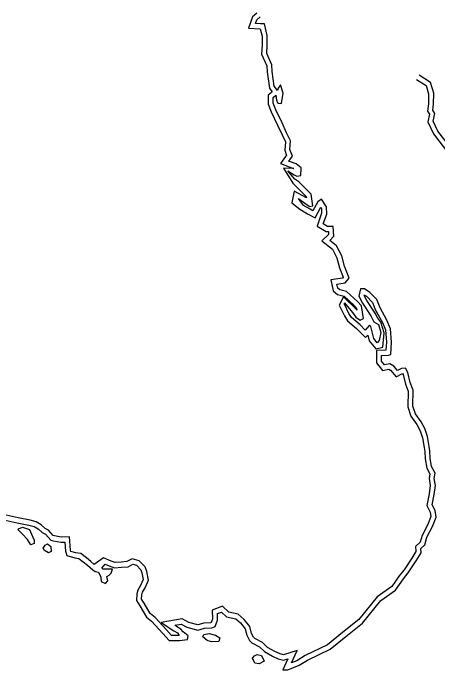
# Model space of a CAD drawing. Extents: x 2160437 to 2172832, y 205694 to 212444.
# Drawn here: x 2163528.8 to 2163779.2, y 211069.2 to 211456.3 of the extents above; entities that cross this region are included whole.
import ezdxf

# ---------------------------------------------------------------- set-up
doc = ezdxf.new("R2010")
doc.units = 0
doc.layers.add('RD_EX_H2O', color=7, linetype='Continuous')
doc.layers.add('RD_EX_VEG_ShrubLine', color=7, linetype='Continuous')

msp = doc.modelspace()

# ---------------------------------------------------------------- linework, layer by layer
at = {"layer": 'RD_EX_H2O'}
for points in [[(2163702.38, 211075.02), (2163715.69, 211081.35), (2163724.9, 211088.95), (2163734.65, 211096.86), (2163745.45, 211110.15), (2163754.21, 211116.21), (2163758.82, 211122.85), (2163761.73, 211126.38), (2163766.31, 211133.5), (2163769.29, 211138.26), (2163769.14, 211140.77), (2163771.4, 211143.01), (2163772.62, 211147.36), (2163776.08, 211153.72), (2163778.08, 211159.31), (2163777.48, 211163.13), (2163775.81, 211166.47), (2163776.99, 211172.51), (2163777.71, 211177.87), (2163777.03, 211182.04), (2163777.57, 211185.2), (2163775.48, 211189.04), (2163774.67, 211193.98), (2163774.38, 211198.3), (2163774, 211200.83), (2163773.06, 211206.7), (2163771.45, 211211.44), (2163769.23, 211215.35), (2163765.98, 211220.11), (2163764.44, 211224.66), (2163764.59, 211234.07), (2163762.93, 211238.52), (2163761.53, 211244.43), (2163759.99, 211247.01), (2163757.64, 211246.87), (2163755.37, 211245.66), (2163753.25, 211248.18), (2163750.92, 211249.69), (2163747.78, 211249.03), (2163745.93, 211251.27), (2163745.94, 211254.5), (2163750.04, 211254.66), (2163751.35, 211255.11), (2163751.82, 211262.4), (2163751.23, 211270.32), (2163749.16, 211275.26), (2163745.07, 211282.61), (2163743.11, 211287.43), (2163739.1, 211291.73), (2163735.9, 211293.78), (2163733.61, 211293.77), (2163732.54, 211289.43), (2163734.64, 211285.42), (2163739.7, 211277.96), (2163741.51, 211274.4), (2163744.23, 211272.87), (2163745.58, 211268.09), (2163744.47, 211263.45), (2163743.44, 211262.01), (2163741.48, 211264.54), (2163739.73, 211271.63), (2163738.89, 211272.4), (2163736.4, 211269.48), (2163733.29, 211272.6), (2163728.18, 211276.92), (2163726.71, 211279.3), (2163724.07, 211284.74), (2163724.1, 211285.52), (2163728.82, 211279.79), (2163730.82, 211277.01), (2163733.29, 211275.28), (2163735.28, 211276.37), (2163734.09, 211283.84), (2163731.75, 211286.39), (2163725.31, 211292.17), (2163721.42, 211293.18), (2163720.14, 211294.22), (2163719.64, 211296.65), (2163724.43, 211297.29), (2163726.92, 211300.06), (2163724.04, 211307.1), (2163722.5, 211313.23), (2163719.32, 211319.22), (2163715.39, 211322.31), (2163717.9, 211324.75), (2163717.38, 211330.51), (2163714.14, 211330.52), (2163711.59, 211332.05), (2163713.68, 211337.83), (2163713.54, 211342.16), (2163710.65, 211346.68), (2163708.46, 211345.12), (2163705.54, 211339.79), (2163703.82, 211340.71), (2163699.87, 211343.01), (2163697.1, 211347.09), (2163701.55, 211343.77), (2163703.77, 211342.39), (2163705.41, 211342.69), (2163704.38, 211349.62), (2163697.29, 211356.95), (2163694.8, 211358.45), (2163690.79, 211363.31), (2163694.49, 211360.96), (2163696.01, 211360.12), (2163698.47, 211360.69), (2163698.53, 211365.08), (2163695.61, 211367.41), (2163691.21, 211369.05), (2163691.81, 211369.88), (2163693.43, 211371.93), (2163691.96, 211375.9), (2163692.31, 211380.95), (2163690.02, 211385.76), (2163687.3, 211391.55), (2163683.61, 211399.26), (2163682.17, 211403.14), (2163682.11, 211406.56), (2163683.73, 211407.89), (2163684.12, 211405.04), (2163684.79, 211403.16), (2163687.06, 211403.1), (2163688, 211409.16), (2163686.39, 211414.06), (2163685.06, 211412.12), (2163684.54, 211410.61), (2163682.75, 211413.15), (2163681.5, 211421.91), (2163681.29, 211425.88), (2163678.27, 211432.59), (2163678.56, 211437.35), (2163678.5, 211443.07), (2163676.89, 211449.94), (2163674.56, 211450.02), (2163671.71, 211450.19), (2163672.54, 211452.42), (2163674.37, 211454.05)], [(2163766.53, 211417.26), (2163772.23, 211413.55), (2163773.68, 211408.64), (2163773.6, 211402.76), (2163773.15, 211398.53), (2163774.17, 211396.74), (2163773.18, 211392.2), (2163776.54, 211385.19), (2163785.51, 211373.55)], [(2163524.01, 211157.47), (2163531.19, 211155.97), (2163538.08, 211154.47), (2163541.28, 211153.71), (2163543.58, 211152.27), (2163545.88, 211150.17), (2163547.82, 211149.13), (2163550.93, 211145.6), (2163552.66, 211145.31), (2163556.94, 211144.43), (2163559.21, 211144.56), (2163559.62, 211139.11), (2163560.49, 211136.63), (2163565.19, 211135.2), (2163567.61, 211134.97), (2163570.16, 211132.88), (2163572.56, 211130.86), (2163575.77, 211128.11), (2163577.19, 211127.25), (2163579.19, 211126.9), (2163580.43, 211123.89), (2163580.72, 211121.3), (2163583.28, 211120.05), (2163584.56, 211121.7), (2163584.02, 211124.28), (2163585.45, 211125.08), (2163586.58, 211126.26), (2163587.45, 211128.63), (2163581.66, 211128.68), (2163581.07, 211129.24), (2163583, 211131.56), (2163585.42, 211130.55), (2163588.56, 211129.39), (2163592.64, 211129.8), (2163596.65, 211130.06), (2163599.38, 211131.49), (2163601.52, 211130.9), (2163604.02, 211128.29), (2163604.72, 211126.36), (2163605.46, 211122.5), (2163603.87, 211118.89), (2163602.3, 211116.17), (2163601.76, 211114.01), (2163601.5, 211110.05), (2163603.47, 211106.91), (2163607.35, 211100.39), (2163610.43, 211097.88), (2163616.97, 211090.73)], [(2163616.97, 211090.73), (2163620.75, 211086.45), (2163626.79, 211086.53), (2163631.58, 211087.17), (2163631.9, 211089.32), (2163628.95, 211091.57), (2163627.67, 211093.32), (2163625.18, 211094.83), (2163624.08, 211095.55), (2163627.83, 211096.18), (2163631.28, 211094.33), (2163637.66, 211092.69), (2163641.61, 211093.77), (2163645.87, 211093.94), (2163647.93, 211094.84), (2163649.27, 211098.58), (2163649.23, 211102.39), (2163651.58, 211103.25), (2163654.59, 211100.41), (2163660.13, 211099.37), (2163662.76, 211096.94), (2163665.5, 211093.51), (2163666.46, 211089.62), (2163668.05, 211086.62), (2163669.47, 211085.2), (2163673.94, 211082.82), (2163676.88, 211080.01), (2163681.72, 211077.4), (2163685.12, 211075.81), (2163688.13, 211074.94), (2163690.71, 211075.77), (2163687.81, 211069.24), (2163690.82, 211069.25), (2163697.45, 211071.92), (2163702.38, 211075.02)]]:
    msp.add_lwpolyline(points, dxfattribs=at)
for points in [[(2163534.28, 211153.34), (2163538.39, 211152.06), (2163539.63, 211149.17), (2163541.26, 211145.69), (2163541.23, 211143.73), (2163539.25, 211142.92), (2163537.32, 211146), (2163534.4, 211149.27), (2163531.85, 211151.78), (2163531.9, 211152.42)], [(2163547.77, 211142.8), (2163548.96, 211143.59), (2163551, 211141.97), (2163551.16, 211138.96), (2163549.55, 211138.3), (2163547.2, 211139.64), (2163546.44, 211140.88)], [(2163641.2, 211090.17), (2163644.43, 211090.7), (2163648.17, 211089.68), (2163650.59, 211088.21), (2163650.08, 211085.99), (2163645.79, 211085.76), (2163643.26, 211086.64), (2163640.62, 211088.69)], [(2163672.63, 211078.27), (2163675.28, 211077.65), (2163676.82, 211074.36), (2163673.82, 211072.77), (2163671.35, 211073.23), (2163669.89, 211076.17), (2163670.98, 211077.58)]]:
    msp.add_lwpolyline(points, close=True, dxfattribs=at)
at = {"layer": 'RD_EX_VEG_ShrubLine'}
for points in [[(2163672.37, 211456.29), (2163669.99, 211454.16), (2163667.47, 211447.42), (2163674.42, 211447.03), (2163674.49, 211447.02), (2163675.5, 211442.7), (2163675.56, 211437.43), (2163675.23, 211432.03), (2163678.33, 211425.15), (2163678.52, 211421.62), (2163679.88, 211412.01), (2163681.21, 211410.13), (2163681.01, 211409.54), (2163679.09, 211407.95), (2163679.19, 211402.57), (2163680.85, 211398.09), (2163684.59, 211390.26), (2163687.31, 211384.48), (2163689.26, 211380.38), (2163688.92, 211375.46), (2163690.03, 211372.46), (2163689.42, 211371.7), (2163686.45, 211367.61), (2163694.12, 211364.76), (2163694.21, 211364.69), (2163688.13, 211364.93), (2163693.71, 211356), (2163701.55, 211348.23), (2163701.67, 211347.42), (2163694.39, 211351.32), (2163693.1, 211344.47), (2163697.77, 211340.76), (2163702.36, 211338.09), (2163706.75, 211335.74), (2163710.13, 211341.92), (2163710.57, 211341.24), (2163710.66, 211338.31), (2163707.92, 211330.75), (2163713.31, 211327.52), (2163714.64, 211327.52), (2163714.78, 211325.9), (2163710.85, 211322.06), (2163716.96, 211317.26), (2163719.68, 211312.15), (2163721.18, 211306.16), (2163723.43, 211300.67), (2163722.94, 211300.12), (2163716.06, 211299.2), (2163717.42, 211292.57), (2163720.03, 211290.44), (2163723.85, 211289.45), (2163729.64, 211284.25), (2163731.27, 211282.48), (2163731.47, 211281.25), (2163731.2, 211281.62), (2163723.44, 211289), (2163721.04, 211284.1), (2163724.08, 211277.86), (2163725.87, 211274.94), (2163731.25, 211270.39), (2163736.58, 211265.05), (2163737.88, 211266.58), (2163738.72, 211263.21), (2163742.67, 211258.51), (2163746.78, 211259.42), (2163747.51, 211267.95), (2163745.53, 211274.07), (2163743.77, 211276.57), (2163742.29, 211279.49), (2163737.22, 211286.96), (2163735.73, 211289.81), (2163735.84, 211290.26), (2163737.16, 211289.41), (2163740.54, 211285.78), (2163742.36, 211281.3), (2163746.46, 211273.95), (2163748.27, 211269.61), (2163748.81, 211262.38), (2163748.5, 211257.6), (2163742.96, 211257.39), (2163742.93, 211250.2), (2163746.62, 211245.72), (2163750.33, 211246.5), (2163751.24, 211245.91), (2163754.63, 211241.88), (2163758.37, 211243.86), (2163758.72, 211243.29), (2163760.06, 211237.64), (2163761.58, 211233.55), (2163761.44, 211224.19), (2163763.27, 211218.76), (2163766.69, 211213.76), (2163768.7, 211210.21), (2163770.13, 211205.98), (2163771.04, 211200.38), (2163771.4, 211197.98), (2163771.69, 211193.64), (2163772.61, 211188.06), (2163774.44, 211184.68), (2163773.99, 211182.05), (2163774.68, 211177.83), (2163774.03, 211172.99), (2163772.67, 211166.05), (2163774.59, 211162.2), (2163775, 211159.6), (2163773.33, 211154.95), (2163769.82, 211148.5), (2163768.72, 211144.58), (2163766.07, 211141.95), (2163766.24, 211139.04), (2163763.78, 211135.11), (2163759.3, 211128.15), (2163756.43, 211124.66), (2163752.06, 211118.36), (2163743.39, 211112.37), (2163732.52, 211098.99), (2163723, 211091.27), (2163714.07, 211083.9), (2163700.93, 211077.64), (2163696.08, 211074.6), (2163692.91, 211073.32), (2163696.17, 211080.68), (2163688.08, 211078.08), (2163686.17, 211078.63), (2163683.07, 211080.07), (2163678.66, 211082.46), (2163675.71, 211085.27), (2163671.27, 211087.64), (2163670.48, 211088.43), (2163669.28, 211090.69), (2163668.26, 211094.87), (2163664.96, 211098.99), (2163661.53, 211102.16), (2163656, 211103.2), (2163652.29, 211106.7), (2163646.2, 211104.49), (2163646.27, 211099.09), (2163645.54, 211097.07), (2163645.19, 211096.91), (2163641.15, 211096.76), (2163637.63, 211095.79), (2163632.38, 211097.15), (2163628.35, 211099.3), (2163616.04, 211097.25), (2163623.58, 211092.29), (2163625.61, 211091.07), (2163626.71, 211089.55), (2163626.57, 211089.53), (2163622.09, 211089.47), (2163619.2, 211092.74), (2163612.5, 211100.07), (2163609.65, 211102.38), (2163606.03, 211108.47), (2163604.56, 211110.82), (2163604.74, 211113.55), (2163605.11, 211115.04), (2163606.54, 211117.53), (2163608.59, 211122.14), (2163607.62, 211127.17), (2163606.62, 211129.91), (2163603.11, 211133.57), (2163599.04, 211134.69), (2163595.83, 211133.01), (2163592.4, 211132.79), (2163588.95, 211132.45), (2163586.52, 211133.34), (2163582.11, 211135.19), (2163576.57, 211131.38), (2163574.5, 211133.15), (2163572.07, 211135.19), (2163568.8, 211137.87), (2163565.78, 211138.16), (2163562.81, 211139.05), (2163562.58, 211139.73), (2163561.99, 211147.73), (2163557.16, 211147.45), (2163553.2, 211148.26), (2163552.47, 211148.38), (2163549.71, 211151.52), (2163547.63, 211152.64), (2163545.4, 211154.67), (2163542.45, 211156.52), (2163538.74, 211157.4), (2163531.82, 211158.9), (2163524.6, 211160.41)], [(2163787.96, 211375.28), (2163779.11, 211386.77), (2163776.33, 211392.57), (2163777.34, 211397.22), (2163776.23, 211399.18), (2163776.6, 211402.57), (2163776.69, 211409.05), (2163774.79, 211415.46), (2163768.17, 211419.77)]]:
    msp.add_lwpolyline(points, dxfattribs=at)

doc.saveas('drawing.dxf')
